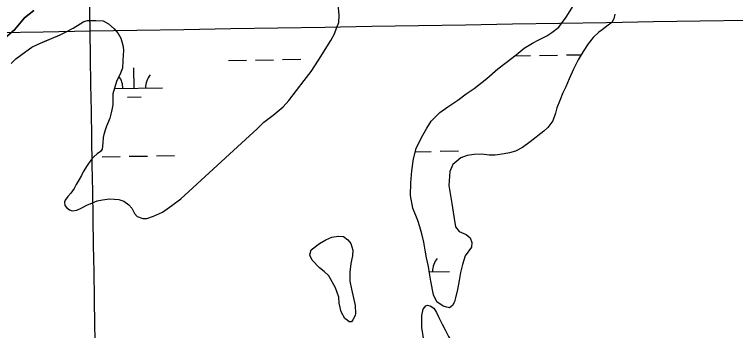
# Model space of a CAD drawing. Extents: x 3855477 to 3893699, y 299188 to 325115.
# Drawn here: x 3880792 to 3882067, y 307460 to 308019 of the extents above; entities that cross this region are included whole.
import ezdxf

# ---------------------------------------------------------------- set-up
doc = ezdxf.new("R2010")
doc.units = 0
for name, color, linetype in [('V-GRID-MAJR', 7, 'Continuous'), ('V-TOPO-SHOR', 7, 'Continuous'), ('V-WETL-SWMP', 7, 'Continuous')]:
    doc.layers.add(name, color=color, linetype=linetype)

msp = doc.modelspace()

# ---------------------------------------------------------------- linework, layer by layer
at = {"layer": 'V-GRID-MAJR'}
for points in [[(3880975.7, 304962.9), (3880925.9, 307989.8), (3880826.3, 314049.8), (3880726.7, 320109.8), (3880676.9, 323142.9)], [(3859685.5, 307646.8), (3864995.7, 307731.4), (3870305.8, 307816.8), (3875615.9, 307902.9), (3880925.9, 307989.8), (3886236, 308077.5), (3891546.1, 308165.9)]]:
    msp.add_spline(points, degree=3, dxfattribs=at)
at = {"layer": 'V-TOPO-SHOR'}
for points in [[(3881549.9, 307503.3), (3881538.9, 307511), (3881532.7, 307523.3), (3881528.3, 307547.4), (3881525.9, 307561.8), (3881524, 307573.5), (3881520.6, 307589), (3881518.2, 307602.4), (3881515.8, 307616.8), (3881512.3, 307631.2), (3881508.8, 307643.6), (3881505.3, 307654.8), (3881496.6, 307676.8), (3881492.2, 307699.2), (3881492.6, 307721.6), (3881494.6, 307742.8), (3881497.6, 307763.5), (3881502.2, 307782.1), (3881511.6, 307801.6), (3881521, 307818), (3881528.7, 307830.1), (3881543.9, 307845.8), (3881558.4, 307855.6), (3881576.2, 307867.5), (3881590.8, 307878.5), (3881604.8, 307888.3), (3881627.5, 307905.5), (3881646.9, 307922.7), (3881661.5, 307934.1), (3881679.3, 307947.7), (3881693.4, 307959.1), (3881707.9, 307968.4), (3881719.2, 307974.1), (3881733.2, 307981.3), (3881742.3, 307987), (3881754.2, 307996.3), (3881767.3, 308014.2), (3881790.3, 308051.1)], [(3881365.5, 308004.6), (3881366.1, 308016.9), (3881365.6, 308024.7), (3881364.6, 308034), (3881364.6, 308034)], [(3880772.3, 307974.9), (3880792.3, 307991.6), (3880810.2, 308013.1), (3880826.4, 308026.1)], [(3881853.6, 308019.6), (3881851.9, 308011.1), (3881848.1, 308004.8), (3881841.6, 308000.1), (3881830.8, 307991.8), (3881824.9, 307987.6), (3881815.1, 307978.2), (3881806.4, 307967.2), (3881797.6, 307953.5), (3881788.8, 307938.8), (3881780.6, 307922.4), (3881772.8, 307905), (3881766.7, 307891.2), (3881761.7, 307880.2), (3881756.1, 307866.9), (3881751.1, 307853.7), (3881748.8, 307844.2), (3881743.8, 307831), (3881735, 307819.4), (3881728, 307812.6), (3881703.7, 307793.9), (3881690.2, 307783.5), (3881677.8, 307777.3), (3881667.1, 307774.3), (3881658.1, 307772.4), (3881642, 307770.5), (3881631.4, 307770.2)], [(3880786.7, 307932.4), (3880794.6, 307940.4), (3880803.4, 307947.2), (3880812.6, 307953.2), (3880823.2, 307961), (3880833.9, 307966.6), (3880845.8, 307971.4), (3880857.7, 307976.2), (3880872.9, 307982.9), (3880885, 307988.5), (3880896.3, 307994.9), (3880908.6, 308002.4), (3880915.1, 308006.5), (3880921.5, 308008.1), (3880936.2, 308007.9), (3880949.1, 308007.6), (3880958.7, 308002.4), (3880968.8, 307993.3), (3880975.6, 307985.3), (3880980.1, 307976.9), (3880982.9, 307968.7), (3880984.3, 307962.3), (3880985.1, 307954.6), (3880984.4, 307947.4), (3880983.6, 307936.8), (3880983.2, 307923.7), (3880978.7, 307911.9), (3880973.1, 307902.2), (3880969, 307888.7), (3880966, 307878.9), (3880966.4, 307859.2), (3880964.5, 307850.3), (3880962.8, 307842.8), (3880960.7, 307835.5), (3880958.5, 307829.5), (3880955.2, 307821.3), (3880952.8, 307814.7), (3880950.5, 307806.7), (3880949.3, 307801.7), (3880948.7, 307792), (3880947.4, 307781), (3880944.4, 307777), (3880938.7, 307772.8), (3880932.8, 307767.5), (3880927.5, 307761.2), (3880920.9, 307751.7), (3880913.9, 307740.6), (3880910.6, 307734.5), (3880906.6, 307727.2), (3880901.6, 307718.4), (3880897.6, 307711.3), (3880892, 307703.3), (3880886.5, 307697), (3880882.1, 307690.7), (3880880.7, 307687), (3880881.2, 307681.2), (3880884.8, 307676.9), (3880889.3, 307673.5), (3880894.3, 307671.9), (3880902.3, 307672.9), (3880910.1, 307676.7), (3880920.4, 307681.9), (3880930.2, 307686), (3880938.6, 307689.3), (3880948.1, 307691.2), (3880960.5, 307692.8), (3880976.9, 307691.7), (3880985.7, 307688.8), (3880994.7, 307682.7), (3880999.6, 307676.4), (3881004.7, 307667), (3881009, 307662.1), (3881019, 307658.1), (3881026.4, 307658.5)], [(3881026.4, 307658.5), (3881038.1, 307662.4), (3881054, 307669.4), (3881070.5, 307681.3), (3881086.4, 307692.8), (3881193.7, 307791.2), (3881221.3, 307817), (3881233.3, 307828.4), (3881249.6, 307841.1), (3881267, 307855.7), (3881277.3, 307866.7), (3881291, 307884.6), (3881304.4, 307902.4), (3881316.9, 307918), (3881329.8, 307937.9), (3881351.2, 307973.1), (3881357.8, 307984.4), (3881361.6, 307994.8), (3881365.5, 308004.6)], [(3881631.4, 307770.2), (3881618.1, 307772), (3881604.8, 307771.7), (3881592.5, 307769.8), (3881581.3, 307765.8), (3881567.2, 307753.8), (3881561.7, 307741.1), (3881560.2, 307716.6), (3881562.6, 307702.7), (3881565.4, 307684.6), (3881567.8, 307669.6), (3881569.2, 307658.4), (3881571.6, 307643.5), (3881578.4, 307635.4), (3881590.5, 307629.8), (3881597.9, 307624.4), (3881600.9, 307615.8), (3881600.2, 307607.8), (3881588.8, 307592.1), (3881584.3, 307577.2), (3881580.8, 307562.9), (3881578.4, 307548.6), (3881575.5, 307532.7), (3881572, 307518.4), (3881570.3, 307510.9), (3881566.4, 307504.6), (3881561, 307500.5), (3881556.3, 307501.6), (3881549.9, 307503.3)], [(3881376.5, 307481.4), (3881369.8, 307493.3), (3881366.3, 307508.8), (3881365.5, 307519.4), (3881359.9, 307536), (3881348, 307557), (3881339.7, 307564.6), (3881331.3, 307571.2), (3881318.7, 307584.7), (3881314.6, 307593.3), (3881314.1, 307594.4), (3881316.9, 307602.8), (3881331.5, 307614.3), (3881342.8, 307620.5), (3881353.5, 307625.6), (3881364.7, 307627), (3881373.8, 307626.3), (3881381.7, 307620.8), (3881386.9, 307614.3), (3881390.4, 307602.6), (3881389.7, 307592.5), (3881386.8, 307578.7), (3881384.9, 307563.3), (3881385.1, 307547.8), (3881388.1, 307533.4), (3881392, 307515.2), (3881394.5, 307504.5), (3881395.3, 307490.7), (3881394.2, 307487), (3881390.3, 307479.1), (3881388.1, 307475.9), (3881383.8, 307476), (3881380.2, 307478.7), (3881376.5, 307481.4)], [(3881527.4, 307397.9), (3881520.8, 307416.2), (3881516.4, 307439.7), (3881512.1, 307465.8), (3881512.5, 307487.1), (3881514.8, 307498.3), (3881519.2, 307504), (3881522.4, 307505), (3881527.1, 307503.9), (3881533.5, 307500), (3881538.1, 307492.5), (3881542.2, 307483.4), (3881548.4, 307471.6), (3881553.5, 307461.9), (3881559.2, 307450.1), (3881566.9, 307437.7), (3881572.1, 307427.5), (3881582.8, 307407.4)]]:
    msp.add_lwpolyline(points, dxfattribs=at)
at = {"layer": 'V-WETL-SWMP'}
for p, q in [((3880826.4, 308026.1), (3880810.2, 308013.1)), ((3881366.1, 308016.9), (3881365.6, 308024.7)), ((3880810.2, 308013.1), (3880792.3, 307991.6)), ((3880908.6, 308002.4), (3880915.1, 308006.5)), ((3880915.1, 308006.5), (3880921.5, 308008.1)), ((3880921.5, 308008.1), (3880949.1, 308007.6)), ((3880949.1, 308007.6), (3880958.7, 308002.4)), ((3881365.5, 308004.6), (3881366.1, 308016.9)), ((3880885, 307988.5), (3880896.3, 307994.9)), ((3880896.3, 307994.9), (3880908.6, 308002.4)), ((3880958.7, 308002.4), (3880968.8, 307993.3)), ((3880968.8, 307993.3), (3880975.6, 307985.3)), ((3881357.8, 307984.4), (3881361.6, 307994.8)), ((3881361.6, 307994.8), (3881365.5, 308004.6)), ((3880792.3, 307991.6), (3880772.3, 307974.9)), ((3880857.7, 307976.2), (3880872.9, 307982.9)), ((3880872.9, 307982.9), (3880885, 307988.5)), ((3880975.6, 307985.3), (3880980.1, 307976.9)), ((3881351.2, 307973.1), (3881357.8, 307984.4)), ((3880833.9, 307966.6), (3880857.7, 307976.2)), ((3880980.1, 307976.9), (3880982.9, 307968.7)), ((3880982.9, 307968.7), (3880984.3, 307962.3)), ((3881329.8, 307937.9), (3881351.2, 307973.1)), ((3880812.6, 307953.2), (3880823.2, 307961)), ((3880823.2, 307961), (3880833.9, 307966.6)), ((3880984.3, 307962.3), (3880985.1, 307954.6)), ((3880985.1, 307954.6), (3880984.4, 307947.4)), ((3880794.6, 307940.4), (3880803.4, 307947.2)), ((3880803.4, 307947.2), (3880812.6, 307953.2)), ((3880984.4, 307947.4), (3880983.6, 307936.8)), ((3881676.9, 307945.8), (3881704.2, 307946.3)), ((3881720.2, 307946.5), (3881752.2, 307947.1)), ((3881768.2, 307947.3), (3881794.2, 307947.7)), ((3880786.7, 307932.4), (3880794.6, 307940.4)), ((3880983.6, 307936.8), (3880983.2, 307923.7)), ((3881170.4, 307937.6), (3881202.3, 307938.1)), ((3881218.3, 307938.4), (3881250.3, 307938.9)), ((3881266.3, 307939.2), (3881298.3, 307939.7)), ((3881316.9, 307918), (3881329.8, 307937.9)), ((3880983.2, 307923.7), (3880978.7, 307911.9)), ((3881004.1, 307888.4), (3881003.5, 307924.4)), ((3881304.4, 307902.4), (3881316.9, 307918)), ((3880978.7, 307911.9), (3880973.1, 307902.2)), ((3880973.1, 307902.2), (3880969, 307888.7)), ((3881291, 307884.6), (3881304.4, 307902.4)), ((3880969, 307888.7), (3880966, 307878.9)), ((3880966, 307878.9), (3880966.4, 307859.2)), ((3880968.8, 307887.9), (3881054.1, 307889.3)), ((3881277.3, 307866.7), (3881291, 307884.6)), ((3880992.3, 307872.8), (3881016.3, 307873.2)), ((3881267, 307855.7), (3881277.3, 307866.7)), ((3880966.4, 307859.2), (3880964.5, 307850.3)), ((3881249.6, 307841.1), (3881267, 307855.7)), ((3880962.8, 307842.8), (3880960.7, 307835.5)), ((3880964.5, 307850.3), (3880962.8, 307842.8)), ((3881233.3, 307828.4), (3881249.6, 307841.1)), ((3880958.5, 307829.5), (3880955.2, 307821.3)), ((3880960.7, 307835.5), (3880958.5, 307829.5)), ((3881221.3, 307817), (3881233.3, 307828.4)), ((3880952.8, 307814.7), (3880950.5, 307806.7)), ((3880955.2, 307821.3), (3880952.8, 307814.7)), ((3881193.7, 307791.2), (3881221.3, 307817)), ((3880949.3, 307801.7), (3880948.7, 307792)), ((3880950.5, 307806.7), (3880949.3, 307801.7)), ((3880948.7, 307792), (3880947.4, 307781)), ((3881086.4, 307692.8), (3881193.7, 307791.2)), ((3880944.4, 307777), (3880938.7, 307772.8)), ((3880947.4, 307781), (3880944.4, 307777)), ((3881500.8, 307776.4), (3881529, 307776.9)), ((3881545, 307777.2), (3881577, 307777.7)), ((3880932.8, 307767.5), (3880927.5, 307761.2)), ((3880938.7, 307772.8), (3880932.8, 307767.5)), ((3880947.2, 307767.4), (3880979.2, 307768)), ((3880995.2, 307768.2), (3881027.2, 307768.7)), ((3881043.2, 307769), (3881075.2, 307769.5)), ((3880920.9, 307751.7), (3880913.9, 307740.6)), ((3880927.5, 307761.2), (3880920.9, 307751.7)), ((3880913.9, 307740.6), (3880910.6, 307734.5)), ((3880906.6, 307727.2), (3880901.6, 307718.4)), ((3880910.6, 307734.5), (3880906.6, 307727.2)), ((3880901.6, 307718.4), (3880897.6, 307711.3)), ((3880892, 307703.3), (3880886.5, 307697)), ((3880897.6, 307711.3), (3880892, 307703.3)), ((3880882.1, 307690.7), (3880880.7, 307687)), ((3880880.7, 307687), (3880881.2, 307681.2)), ((3880886.5, 307697), (3880882.1, 307690.7)), ((3880930.2, 307686), (3880938.6, 307689.3)), ((3880938.6, 307689.3), (3880948.1, 307691.2)), ((3880948.1, 307691.2), (3880960.5, 307692.8)), ((3880960.5, 307692.8), (3880976.9, 307691.7)), ((3880976.9, 307691.7), (3880985.7, 307688.8)), ((3880985.7, 307688.8), (3880994.7, 307682.7)), ((3881070.5, 307681.3), (3881086.4, 307692.8)), ((3880881.2, 307681.2), (3880884.8, 307676.9)), ((3880884.8, 307676.9), (3880889.3, 307673.5)), ((3880902.3, 307672.9), (3880910.1, 307676.7)), ((3880910.1, 307676.7), (3880920.4, 307681.9)), ((3880920.4, 307681.9), (3880930.2, 307686)), ((3880994.7, 307682.7), (3880999.6, 307676.4)), ((3880999.6, 307676.4), (3881004.7, 307667)), ((3881054, 307669.4), (3881070.5, 307681.3)), ((3880889.3, 307673.5), (3880894.3, 307671.9)), ((3880894.3, 307671.9), (3880902.3, 307672.9)), ((3881004.7, 307667), (3881009, 307662.1)), ((3881009, 307662.1), (3881019, 307658.1)), ((3881026.4, 307658.5), (3881038.1, 307662.4)), ((3881038.1, 307662.4), (3881054, 307669.4)), ((3881019, 307658.1), (3881026.4, 307658.5)), ((3881525.5, 307564.2), (3881561.3, 307564.8))]:
    msp.add_line(p, q, dxfattribs=at)
for points in [[(3881549.9, 307503.3), (3881538.9, 307511), (3881532.7, 307523.3), (3881528.3, 307547.4), (3881525.9, 307561.8), (3881524, 307573.5), (3881520.6, 307589), (3881518.2, 307602.4), (3881515.8, 307616.8), (3881512.3, 307631.2), (3881508.8, 307643.6), (3881505.3, 307654.8), (3881496.6, 307676.8), (3881492.2, 307699.2), (3881492.6, 307721.6), (3881494.6, 307742.8), (3881497.6, 307763.5), (3881502.2, 307782.1), (3881511.6, 307801.6), (3881521, 307818), (3881528.7, 307830.1), (3881543.9, 307845.8), (3881558.4, 307855.6), (3881576.2, 307867.5), (3881590.8, 307878.5), (3881604.8, 307888.3), (3881627.5, 307905.5), (3881646.9, 307922.7), (3881661.5, 307934.1), (3881679.3, 307947.7), (3881693.4, 307959.1), (3881707.9, 307968.4), (3881719.2, 307974.1), (3881733.2, 307981.3), (3881742.3, 307987), (3881754.2, 307996.3), (3881767.3, 308014.2), (3881790.3, 308051.1)], [(3881853.6, 308019.6), (3881851.9, 308011.1), (3881848.1, 308004.8), (3881841.6, 308000.1), (3881830.8, 307991.8), (3881824.9, 307987.6), (3881815.1, 307978.2), (3881806.4, 307967.2), (3881797.6, 307953.5), (3881788.8, 307938.8), (3881780.6, 307922.4), (3881772.8, 307905), (3881766.7, 307891.2), (3881761.7, 307880.2), (3881756.1, 307866.9), (3881751.1, 307853.7), (3881748.8, 307844.2), (3881743.8, 307831), (3881735, 307819.4), (3881728, 307812.6), (3881703.7, 307793.9), (3881690.2, 307783.5), (3881677.8, 307777.3), (3881667.1, 307774.3), (3881658.1, 307772.4), (3881642, 307770.5), (3881631.4, 307770.2)], [(3881631.4, 307770.2), (3881618.1, 307772), (3881604.8, 307771.7), (3881592.5, 307769.8), (3881581.3, 307765.8), (3881567.2, 307753.8), (3881561.7, 307741.1), (3881560.2, 307716.6), (3881562.6, 307702.7), (3881565.4, 307684.6), (3881567.8, 307669.6), (3881569.2, 307658.4), (3881571.6, 307643.5), (3881578.4, 307635.4), (3881590.5, 307629.8), (3881597.9, 307624.4), (3881600.9, 307615.8), (3881600.2, 307607.8), (3881588.8, 307592.1), (3881584.3, 307577.2), (3881580.8, 307562.9), (3881578.4, 307548.6), (3881575.5, 307532.7), (3881572, 307518.4), (3881570.3, 307510.9), (3881566.4, 307504.6), (3881561, 307500.5), (3881556.3, 307501.6), (3881549.9, 307503.3)], [(3881516.4, 307439.7), (3881512.1, 307465.8), (3881512.5, 307487.1), (3881514.8, 307498.3), (3881519.2, 307504), (3881522.4, 307505), (3881527.1, 307503.9), (3881533.5, 307500), (3881538.1, 307492.5), (3881542.2, 307483.4), (3881548.4, 307471.6), (3881553.5, 307461.9), (3881559.2, 307450.1)]]:
    msp.add_lwpolyline(points, dxfattribs=at)
msp.add_lwpolyline([(3881380.2, 307478.7), (3881376.5, 307481.4), (3881369.8, 307493.3), (3881366.3, 307508.8), (3881365.5, 307519.4), (3881359.9, 307536), (3881348, 307557), (3881339.7, 307564.6), (3881331.3, 307571.2), (3881318.7, 307584.7), (3881314.6, 307593.3), (3881314.1, 307594.4), (3881316.9, 307602.8), (3881331.5, 307614.3), (3881342.8, 307620.5), (3881353.5, 307625.6), (3881364.7, 307627), (3881373.8, 307626.3), (3881381.7, 307620.8), (3881386.9, 307614.3), (3881390.4, 307602.6), (3881389.7, 307592.5), (3881386.8, 307578.7), (3881384.9, 307563.3), (3881385.1, 307547.8), (3881388.1, 307533.4), (3881392, 307515.2), (3881394.5, 307504.5), (3881395.3, 307490.7), (3881394.2, 307487), (3881390.3, 307479.1), (3881388.1, 307475.9), (3881383.8, 307476)], close=True, dxfattribs=at)
for centre, start, end in [((3880948.8, 307888), 0.1615, 36.6693), ((3881059.3, 307889.8), 140.1615, 181.7052), ((3881566.6, 307565.4), 140.1615, 181.7052)]:
    msp.add_arc(centre, 35.2, start, end, dxfattribs=at)

doc.saveas('drawing.dxf')
